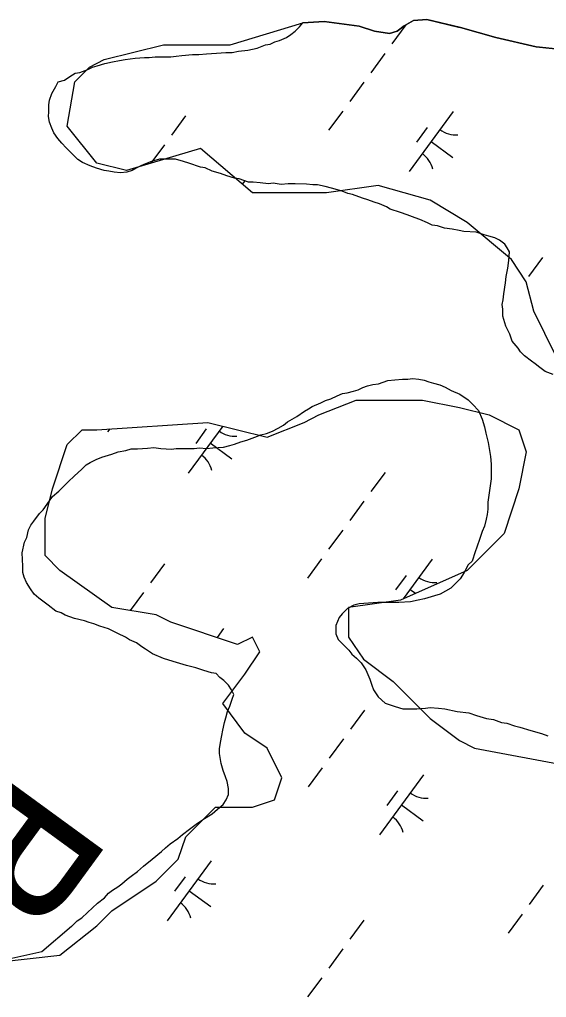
# Model space of a CAD drawing. Extents: x 3905714 to 3926767, y 183354 to 205755.
# Drawn here: x 3913848 to 3914202, y 194327 to 194983 of the extents above; entities that cross this region are included whole.
import ezdxf

# ---------------------------------------------------------------- set-up
doc = ezdxf.new("R2010")
doc.units = 0
for name, color, linetype in [('V-RIVR-IDEN', 7, 'Continuous'), ('V-TOPO-SHOR', 7, 'Continuous'), ('V-WETL-SWMP', 7, 'Continuous')]:
    doc.layers.add(name, color=color, linetype=linetype)

msp = doc.modelspace()

# ---------------------------------------------------------------- linework, layer by layer
at = {"layer": 'V-TOPO-SHOR'}
for points in [[(3914638.26, 194902.94), (3914498.84, 194912.11), (3914412.77, 194922.22), (3914273.79, 194949.44), (3914229.45, 194961.62), (3914195.21, 194965.07), (3914167.94, 194971.31), (3914144.31, 194978.05), (3914121.73, 194983.45), (3914112.85, 194982.92), (3914106.56, 194979.29), (3914101.84, 194975.67), (3914096.6, 194974.13), (3914086.69, 194975.76), (3914076.26, 194978.95), (3914052.77, 194982.12), (3914038.55, 194981.33)], [(3914027.55, 194971.5), (3914030.43, 194973.44), (3914033.44, 194975.76), (3914036.19, 194978.48), (3914038.55, 194981.33)], [(3914122.14, 194846.99), (3914116.94, 194849.11), (3914113.82, 194850.17), (3914108.62, 194852.28), (3914103.95, 194853.87), (3914097.19, 194855.99), (3914094.59, 194857.57), (3914089.92, 194859.68), (3914086.28, 194860.74), (3914082.12, 194862.33), (3914078.48, 194863.39), (3914071.73, 194866.04), (3914068.6, 194866.57), (3914064.97, 194868.16), (3914057.69, 194870.29), (3914053.53, 194871.35), (3914048.33, 194872.42), (3914045.2, 194872.44), (3914041.04, 194872.99), (3914033.23, 194873.03), (3914028.54, 194873.06), (3914023.85, 194872.57), (3914018.65, 194873.64), (3914015.52, 194873.14), (3914009.79, 194873.69), (3914005.11, 194874.24), (3914001.98, 194874.26), (3913995.75, 194876.38), (3913992.63, 194876.92), (3913987.43, 194878.51), (3913983.27, 194880.1), (3913977.55, 194881.69), (3913972.88, 194883.8), (3913969.75, 194884.34), (3913961.96, 194886.99), (3913958.32, 194888.05), (3913953.12, 194889.65), (3913946.87, 194889.68), (3913942.18, 194889.71), (3913936.96, 194888.18), (3913932.79, 194886.64), (3913929.66, 194885.1), (3913926.52, 194883.55), (3913923.91, 194882.01), (3913920.26, 194880.99), (3913916.09, 194880.49), (3913911.92, 194881.04), (3913908.28, 194881.58), (3913905.16, 194882.11), (3913899.96, 194883.71), (3913895.8, 194885.3), (3913890.61, 194887.41), (3913887.49, 194889.51), (3913882.83, 194894.22), (3913879.73, 194897.37), (3913876.62, 194900.51), (3913874.04, 194903.65), (3913871.45, 194907.31), (3913869.91, 194910.45), (3913868.37, 194914.62), (3913867.87, 194918.27), (3913867.89, 194921.39), (3913867.92, 194926.08), (3913868.46, 194929.2), (3913870.05, 194933.88), (3913872.68, 194938.55), (3913874.26, 194941.67), (3913878.43, 194942.69), (3913882.09, 194945.27), (3913885.75, 194947.33), (3913888.88, 194947.83), (3913894.1, 194949.89), (3913897.23, 194951.43), (3913900.36, 194952.46), (3913905.58, 194953.99), (3913910.79, 194955), (3913915.49, 194956.01), (3913919.14, 194956.51), (3913925.91, 194957.51), (3913932.17, 194958), (3913935.29, 194957.98), (3913939.46, 194958.48), (3913942.58, 194958.46), (3913945.71, 194958.44), (3913949.88, 194958.42), (3913953.52, 194958.91), (3913957.17, 194959.41), (3913964.47, 194959.89), (3913968.63, 194959.87), (3913973.84, 194960.36), (3913980.62, 194960.84), (3913986.87, 194961.32), (3913991.04, 194961.3), (3913995.21, 194962.32), (3914001.46, 194962.8), (3914007.72, 194964.33), (3914013.46, 194966.38), (3914016.59, 194966.88), (3914019.73, 194968.42), (3914022.85, 194969.45), (3914027.55, 194971.5)], [(3914206.43, 194744.94), (3914201.23, 194747.05), (3914197.61, 194749.68), (3914194.5, 194752.3), (3914191.9, 194753.88), (3914187.23, 194757.55), (3914184.65, 194760.17), (3914183.1, 194762.78), (3914178.96, 194767.49), (3914177.43, 194772.19), (3914174.85, 194777.41), (3914172.81, 194784.2), (3914172.83, 194788.88), (3914172.33, 194792.01), (3914172.87, 194795.13), (3914173.42, 194799.3), (3914174.5, 194806.58), (3914175.04, 194810.75), (3914176.12, 194816.47), (3914176.67, 194821.67), (3914177.23, 194827.4), (3914175.68, 194830.01), (3914174.13, 194832.62), (3914170.5, 194835.25), (3914167.39, 194836.83), (3914163.23, 194837.9), (3914160.11, 194838.96), (3914154.91, 194840.55), (3914146.58, 194841.12), (3914143.46, 194841.66), (3914138.77, 194842.73), (3914133.57, 194843.28), (3914128.89, 194844.87), (3914125.25, 194845.41), (3914122.14, 194846.99)], [(3913985.44, 194539.47), (3913982.85, 194541.57), (3913980.26, 194544.18), (3913977.14, 194544.72), (3913971.94, 194546.32), (3913966.74, 194547.91), (3913960.5, 194549.51), (3913953.74, 194551.63), (3913948.54, 194553.22), (3913944.91, 194554.29), (3913937.63, 194557.45), (3913932.96, 194560.61), (3913930.37, 194562.18), (3913926.74, 194564.81), (3913922.06, 194566.92), (3913919.47, 194568.5), (3913914.27, 194571.13), (3913908.04, 194574.29), (3913902.32, 194575.89), (3913898.17, 194577.48), (3913895.05, 194578.54), (3913891.93, 194579.6), (3913885.17, 194581.2), (3913878.93, 194583.32), (3913876.34, 194584.9), (3913872.7, 194585.96), (3913867.51, 194590.15), (3913863.88, 194592.78), (3913861.29, 194594.88), (3913858.18, 194597.5), (3913855.6, 194601.16), (3913853.02, 194605.34), (3913851.48, 194609), (3913850.45, 194612.13), (3913850.48, 194616.3), (3913850.01, 194625.15), (3913851.62, 194632.43), (3913853.2, 194635.55), (3913854.27, 194640.75), (3913855.85, 194643.87), (3913857.95, 194646.46), (3913861.62, 194651.65), (3913864.24, 194654.24), (3913866.87, 194657.87), (3913870.54, 194663.05), (3913874.73, 194666.68), (3913877.35, 194669.26), (3913881.02, 194672.89), (3913885.21, 194677.03), (3913889.92, 194681.17), (3913893.06, 194684.27), (3913895.68, 194685.82), (3913899.85, 194687.88), (3913903.51, 194689.42), (3913910.29, 194691.47), (3913914.47, 194693), (3913919.68, 194694.01), (3913923.33, 194695.04), (3913927.5, 194695.01), (3913934.27, 194695.49), (3913938.44, 194695.99), (3913943.13, 194695.44), (3913950.41, 194694.88), (3913953.54, 194695.38), (3913957.71, 194695.35), (3913962.4, 194695.33), (3913965.52, 194695.31), (3913969.17, 194695.81), (3913973.86, 194695.26), (3913978.02, 194695.76), (3913985.32, 194696.23), (3913989.49, 194697.25), (3913992.62, 194698.28), (3913996.8, 194699.81), (3914000.97, 194700.83), (3914006.19, 194702.88), (3914010.37, 194704.42), (3914014.02, 194705.44), (3914018.19, 194706.98), (3914021.85, 194709.04), (3914025.51, 194711.1), (3914028.13, 194713.17), (3914034.4, 194716.78), (3914039.62, 194720.4), (3914042.24, 194721.94), (3914044.85, 194723.49), (3914050.59, 194726.06), (3914053.73, 194727.61), (3914057.38, 194728.62), (3914061.56, 194730.68), (3914065.21, 194732.22), (3914068.34, 194732.73), (3914072.51, 194733.74), (3914075.65, 194734.77), (3914078.78, 194736.31), (3914081.91, 194737.33), (3914085.56, 194738.36), (3914089.21, 194738.86), (3914092.34, 194739.88), (3914095.47, 194740.9), (3914100.16, 194741.39)], [(3914100.16, 194741.39), (3914105.37, 194741.88), (3914109.02, 194741.86), (3914112.15, 194742.36), (3914116.31, 194741.82), (3914119.95, 194741.28), (3914123.07, 194740.22), (3914126.19, 194739.16), (3914130.35, 194738.09), (3914133.99, 194736.51), (3914138.14, 194734.4), (3914143.86, 194731.76), (3914149.56, 194728.08), (3914152.67, 194724.94), (3914156.29, 194720.75), (3914158.86, 194715.01), (3914160.39, 194709.79), (3914161.41, 194705.62), (3914162.94, 194699.36), (3914164.45, 194689.98), (3914164.93, 194684.77), (3914164.9, 194679.04), (3914164.88, 194674.87), (3914164.33, 194670.19), (3914163.79, 194667.06), (3914162.7, 194659.26), (3914162.67, 194654.57), (3914162.13, 194650.93), (3914161.59, 194647.81), (3914160.52, 194643.13), (3914158.94, 194639.49), (3914157.35, 194634.81), (3914155.23, 194629.09), (3914154.17, 194625.98), (3914152.05, 194619.74), (3914149.44, 194617.15), (3914146.8, 194611.96), (3914144.17, 194607.8), (3914141.55, 194605.22), (3914137.88, 194601.59), (3914130.57, 194597.47), (3914126.92, 194596.45), (3914120.13, 194594.4), (3914115.96, 194593.39), (3914110.75, 194592.38), (3914102.93, 194591.9), (3914097.73, 194591.93), (3914094.08, 194591.95), (3914088.87, 194591.98), (3914082.62, 194591.5), (3914076.37, 194591.02), (3914072.71, 194590), (3914068.54, 194587.94), (3914064.87, 194584.31), (3914062.77, 194581.72), (3914060.66, 194576.53), (3914060.62, 194570.8), (3914062.17, 194567.14), (3914066.31, 194562.95), (3914069.41, 194559.81), (3914071.48, 194557.19), (3914074.59, 194554.57), (3914077.7, 194551.43), (3914080.79, 194546.72), (3914083.36, 194540.46), (3914084.9, 194536.28), (3914085.92, 194533.15), (3914089.02, 194528.44), (3914093.68, 194524.25), (3914100.44, 194522.13), (3914105.64, 194520.53), (3914111.37, 194520.5), (3914115.01, 194520.48), (3914120.75, 194520.97), (3914123.88, 194521.47), (3914129.6, 194520.92), (3914133.76, 194520.37), (3914142.09, 194518.76), (3914149.89, 194517.67), (3914155.09, 194516.08), (3914161.85, 194513.96), (3914166.54, 194513.41), (3914171.73, 194511.29), (3914175.37, 194510.75), (3914180.57, 194509.16), (3914184.21, 194508.09), (3914191.49, 194505.97), (3914198.77, 194503.84), (3914202.93, 194502.26)], [(3913883.22, 194374.23), (3913887.1, 194378.07), (3913890.24, 194380.13), (3913893.91, 194383.76), (3913900.72, 194389.96), (3913905.42, 194393.58), (3913908.04, 194396.69), (3913910.66, 194398.76), (3913914.32, 194400.82), (3913916.94, 194402.89), (3913920.6, 194405.99), (3913923.22, 194408.06), (3913927.4, 194411.16), (3913931.59, 194414.79), (3913937.34, 194419.44), (3913943.62, 194424.61), (3913946.25, 194427.2), (3913949.38, 194429.79), (3913954.61, 194433.4), (3913957.75, 194435.99), (3913962.46, 194439.61), (3913965.08, 194441.67), (3913967.7, 194443.74), (3913972.4, 194446.84), (3913977.63, 194449.93), (3913981.29, 194453.04), (3913984.95, 194456.14), (3913987.06, 194459.25), (3913988.64, 194462.89), (3913988.67, 194467.05), (3913987.65, 194471.75), (3913986.62, 194474.88), (3913985.09, 194479.05), (3913983.55, 194483.75), (3913982.55, 194490.53), (3913982.57, 194493.65), (3913983.12, 194497.82), (3913984.18, 194502.5), (3913984.73, 194506.14), (3913985.8, 194511.34), (3913986.86, 194514.46), (3913987.92, 194518.62), (3913989.51, 194522.26), (3913991.1, 194526.93), (3913992.16, 194530.05), (3913990.61, 194533.19), (3913988.55, 194536.32), (3913985.44, 194539.47)], [(3913883.22, 194374.23), (3913863.37, 194357.25), (3913837.19, 194351.32), (3913810.06, 194351.55), (3913796.05, 194344.35), (3913783.74, 194326.06), (3913772.34, 194306.03), (3913760.46, 194297.26), (3913741.33, 194290.53), (3913720.03, 194289.77), (3913695.27, 194282.79), (3913685.14, 194274.93), (3913673.88, 194258.07), (3913664.84, 194247.22), (3913628.51, 194221.35)]]:
    msp.add_lwpolyline(points, dxfattribs=at)
at = {"layer": 'V-WETL-SWMP'}
for p, q in [((3914038.55, 194981.33), (3914052.77, 194982.12)), ((3914052.77, 194982.12), (3914076.26, 194978.95)), ((3914106.56, 194979.29), (3914112.85, 194982.91)), ((3914112.85, 194982.91), (3914121.73, 194983.45)), ((3914121.73, 194983.45), (3914142.98, 194978.37)), ((3913989.69, 194966.49), (3914038.55, 194981.33)), ((3914076.26, 194978.95), (3914086.69, 194975.75)), ((3914086.69, 194975.75), (3914096.6, 194974.13)), ((3914096.6, 194974.13), (3914101.84, 194975.67)), ((3914107.71, 194979.96), (3914098.32, 194967.13)), ((3914101.84, 194975.67), (3914106.56, 194979.29)), ((3914142.98, 194978.37), (3914144.31, 194978.05)), ((3914144.31, 194978.05), (3914167.93, 194971.31)), ((3914167.93, 194971.31), (3914195.21, 194965.07)), ((3913905.21, 194956.55), (3913944.97, 194966.49)), ((3913944.97, 194966.49), (3913989.69, 194966.49)), ((3914195.21, 194965.07), (3914229.45, 194961.62)), ((3913895.27, 194951.58), (3913905.21, 194956.55)), ((3914093.59, 194960.68), (3914084.13, 194947.77)), ((3913885.33, 194941.63), (3913895.27, 194951.58)), ((3913880.36, 194911.8), (3913885.33, 194941.63)), ((3914079.41, 194941.32), (3914069.95, 194928.41)), ((3913959.81, 194918.67), (3913950.35, 194905.76)), ((3914065.22, 194921.96), (3914055.76, 194909.05)), ((3914139.4, 194921.63), (3914109.85, 194881.3)), ((3913900.24, 194886.93), (3913880.36, 194911.8)), ((3914121.95, 194910.86), (3914114.86, 194901.18)), ((3913969.81, 194896.88), (3913920.12, 194881.96)), ((3913945.63, 194899.31), (3913936.53, 194886.89)), ((3914004.6, 194867.05), (3913969.81, 194896.88)), ((3914124.63, 194901.46), (3914139.15, 194890.83)), ((3913920.12, 194881.96), (3913900.24, 194886.93)), ((3913999.45, 194875.12), (3913997.81, 194872.87)), ((3914089.09, 194872.02), (3914054.3, 194867.05)), ((3914123.87, 194862.07), (3914089.09, 194872.02)), ((3914019.51, 194867.05), (3914004.6, 194867.05)), ((3914054.3, 194867.05), (3914019.51, 194867.05)), ((3914148.72, 194847.16), (3914123.87, 194862.07)), ((3914178.54, 194822.3), (3914148.72, 194847.16)), ((3914188.48, 194807.38), (3914178.54, 194822.3)), ((3914199.4, 194823.65), (3914189.94, 194810.75)), ((3914193.45, 194787.49), (3914188.48, 194807.38)), ((3914208.36, 194757.65), (3914193.45, 194787.49)), ((3914049.33, 194717.88), (3914074.18, 194727.82)), ((3914074.18, 194727.82), (3914118.9, 194727.82)), ((3914118.9, 194727.82), (3914143.75, 194722.85)), ((3914143.75, 194722.85), (3914163.63, 194717.88)), ((3913900.24, 194707.93), (3913974.78, 194712.9)), ((3913974.78, 194712.9), (3914014.54, 194702.96)), ((3914014.54, 194702.96), (3914039.39, 194712.9)), ((3914039.39, 194712.9), (3914049.33, 194717.88)), ((3914163.63, 194717.88), (3914183.51, 194707.93)), ((3913880.36, 194697.99), (3913890.3, 194707.93)), ((3913890.3, 194707.93), (3913900.24, 194707.93)), ((3913908.84, 194708.51), (3913907.45, 194706.62)), ((3913984.67, 194710.43), (3913961.54, 194678.86)), ((3913973.64, 194708.43), (3913966.55, 194698.75)), ((3914183.51, 194707.93), (3914188.48, 194693.02)), ((3913976.31, 194699.03), (3913990.83, 194688.39)), ((3913870.42, 194668.15), (3913880.36, 194697.99)), ((3914188.48, 194693.02), (3914183.51, 194668.15)), ((3914093.64, 194679.3), (3914084.18, 194666.39)), ((3913865.45, 194648.26), (3913870.42, 194668.15)), ((3914183.51, 194668.15), (3914173.57, 194638.32)), ((3914079.45, 194659.94), (3914070, 194647.03)), ((3913865.45, 194623.4), (3913865.45, 194648.26)), ((3914065.27, 194640.58), (3914055.81, 194627.67)), ((3914173.57, 194638.32), (3914148.72, 194613.46)), ((3913875.39, 194613.46), (3913865.45, 194623.4)), ((3914051.09, 194621.22), (3914041.63, 194608.31)), ((3914125.27, 194620.89), (3914105.86, 194594.4)), ((3913945.67, 194617.92), (3913936.22, 194605.02)), ((3913910.18, 194588.6), (3913875.39, 194613.46)), ((3914107.82, 194610.12), (3914100.72, 194600.44)), ((3914148.72, 194613.46), (3914104, 194593.57)), ((3914110.49, 194600.72), (3914114.12, 194598.07)), ((3913931.49, 194598.56), (3913922.66, 194586.51)), ((3913940, 194583.62), (3913910.18, 194588.6)), ((3914104, 194593.57), (3914069.21, 194588.6)), ((3914069.21, 194588.6), (3914069.21, 194568.71)), ((3913949.94, 194578.65), (3913940, 194583.62)), ((3913994.66, 194563.73), (3913949.94, 194578.65)), ((3913985.31, 194574.37), (3913980.89, 194568.33)), ((3914004.6, 194568.71), (3913994.66, 194563.73)), ((3914009.57, 194558.76), (3914004.6, 194568.71)), ((3914069.21, 194568.71), (3914079.15, 194553.79)), ((3913999.63, 194543.85), (3914009.57, 194558.76)), ((3914079.15, 194553.79), (3914099.02, 194538.87)), ((3913984.72, 194523.96), (3913999.63, 194543.85)), ((3914099.02, 194538.87), (3914123.87, 194514.01)), ((3913999.63, 194504.07), (3913984.72, 194523.96)), ((3914079.85, 194519.62), (3914070.4, 194506.71)), ((3914123.87, 194514.01), (3914143.75, 194499.09)), ((3914014.54, 194494.12), (3913999.63, 194504.07)), ((3914065.67, 194500.26), (3914056.21, 194487.35)), ((3914143.75, 194499.09), (3914153.69, 194494.12)), ((3914024.48, 194474.23), (3914014.54, 194494.12)), ((3914153.69, 194494.12), (3914233.21, 194479.21)), ((3914051.49, 194480.9), (3914042.03, 194467.99)), ((3914119.49, 194476.07), (3914089.94, 194435.73)), ((3914019.51, 194459.32), (3914024.48, 194474.23)), ((3914102.04, 194465.3), (3914094.95, 194455.62)), ((3914004.6, 194454.34), (3914019.51, 194459.32)), ((3914104.72, 194455.9), (3914119.24, 194445.26)), ((3913959.88, 194434.45), (3913979.75, 194454.34)), ((3913979.75, 194454.34), (3914004.6, 194454.34)), ((3913954.91, 194419.54), (3913959.88, 194434.45)), ((3913940, 194404.62), (3913954.91, 194419.54)), ((3913976.95, 194418.45), (3913947.4, 194378.12)), ((3913910.18, 194384.73), (3913940, 194404.62)), ((3913959.5, 194407.68), (3913952.41, 194398)), ((3913962.18, 194398.28), (3913976.7, 194387.65)), ((3914199.85, 194401.95), (3914190.39, 194389.05)), ((3913900.24, 194374.79), (3913910.18, 194384.73)), ((3914079.5, 194378.55), (3914070.05, 194365.65)), ((3914185.66, 194382.59), (3914176.21, 194369.69)), ((3913875.39, 194354.9), (3913900.24, 194374.79)), ((3914065.32, 194359.19), (3914055.86, 194346.29)), ((3913830.67, 194349.92), (3913875.39, 194354.9)), ((3914051.13, 194339.83), (3914041.68, 194326.93))]:
    msp.add_line(p, q, dxfattribs=at)
for centre, start, end in [((3914141.15, 194923.61), 232.99998, 274.54364), ((3914108.5, 194879.04), 12.99998, 54.54364), ((3913992.83, 194721.17), 232.99998, 274.54364), ((3913960.18, 194676.61), 12.99998, 54.54364), ((3914127.01, 194622.86), 232.99998, 274.54364), ((3914121.23, 194478.04), 232.99998, 274.54364), ((3914088.59, 194433.48), 12.99998, 54.54364), ((3913978.7, 194420.43), 232.99998, 274.54364), ((3913946.05, 194375.86), 12.99998, 54.54364)]:
    msp.add_arc(centre, 17.62, start, end, dxfattribs=at)

# ---------------------------------------------------------------- texts
at = {"layer": 'V-RIVR-IDEN'}
msp.add_text('B', height=100, rotation=233.87144, dxfattribs=at).set_placement((3913830.1, 194493.62))

doc.saveas('drawing.dxf')
